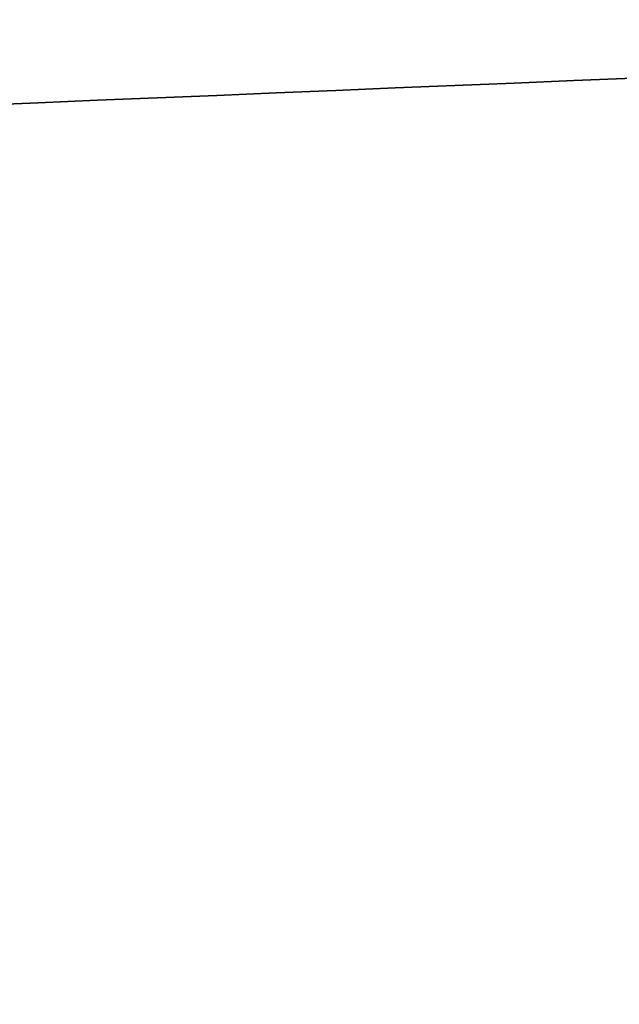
# Model space of a CAD drawing. Header units: millimetres. Extents: x -505 to 505, y 0 to 800.
# Tile 568 of 656: x -151.416 to -150.905, y 341.059 to 341.9. Entities that reach past the tile are written whole.
import ezdxf

# ---------------------------------------------------------------- set-up
doc = ezdxf.new("R2010")
doc.units = ezdxf.units.MM
doc.header["$MEASUREMENT"] = 0
doc.layers.add('IGES level 1', color=255, linetype='Continuous')
doc.layers.add('IGES level 12', color=255, linetype='Continuous')

msp = doc.modelspace()

# ---------------------------------------------------------------- linework, layer by layer
at = {"layer": 'IGES level 1'}
for points in [[(-191.18584, 355.97947, 190.25192), (20.90763, 347.21908, 21.61319), (233.00109, 338.4587, -147.02555)], [(233.00109, 338.4587, -147.02555), (20.90763, 347.21908, 21.61319), (-191.18584, 355.97947, 190.25192)], [(195.47753, 337.9529, -156.76228), (-20.80552, 346.88633, 15.20766), (-237.08857, 355.81976, 187.17759)], [(-237.08857, 355.81976, 187.17759), (-20.80552, 346.88633, 15.20766), (195.47753, 337.9529, -156.76228)]]:
    msp.add_open_spline(points, degree=2, dxfattribs=at)
at = {"layer": 'IGES level 12'}
for points in [[(-233.00109, 338.4587, -147.02555), (-128.94286, 342.75676, -64.28727), (-24.88462, 347.05482, 18.45101)], [(-24.88462, 347.05482, 18.45101), (-128.94286, 342.75676, -64.28727), (-233.00109, 338.4587, -147.02555)], [(0, 346.02697, -1.33513), (-97.73877, 341.98994, -79.0487), (-195.47753, 337.9529, -156.76228)], [(-195.47753, 337.9529, -156.76228), (-97.73877, 341.98994, -79.0487), (0, 346.02697, -1.33513)]]:
    msp.add_open_spline(points, degree=2, dxfattribs=at)

doc.saveas('drawing.dxf')
